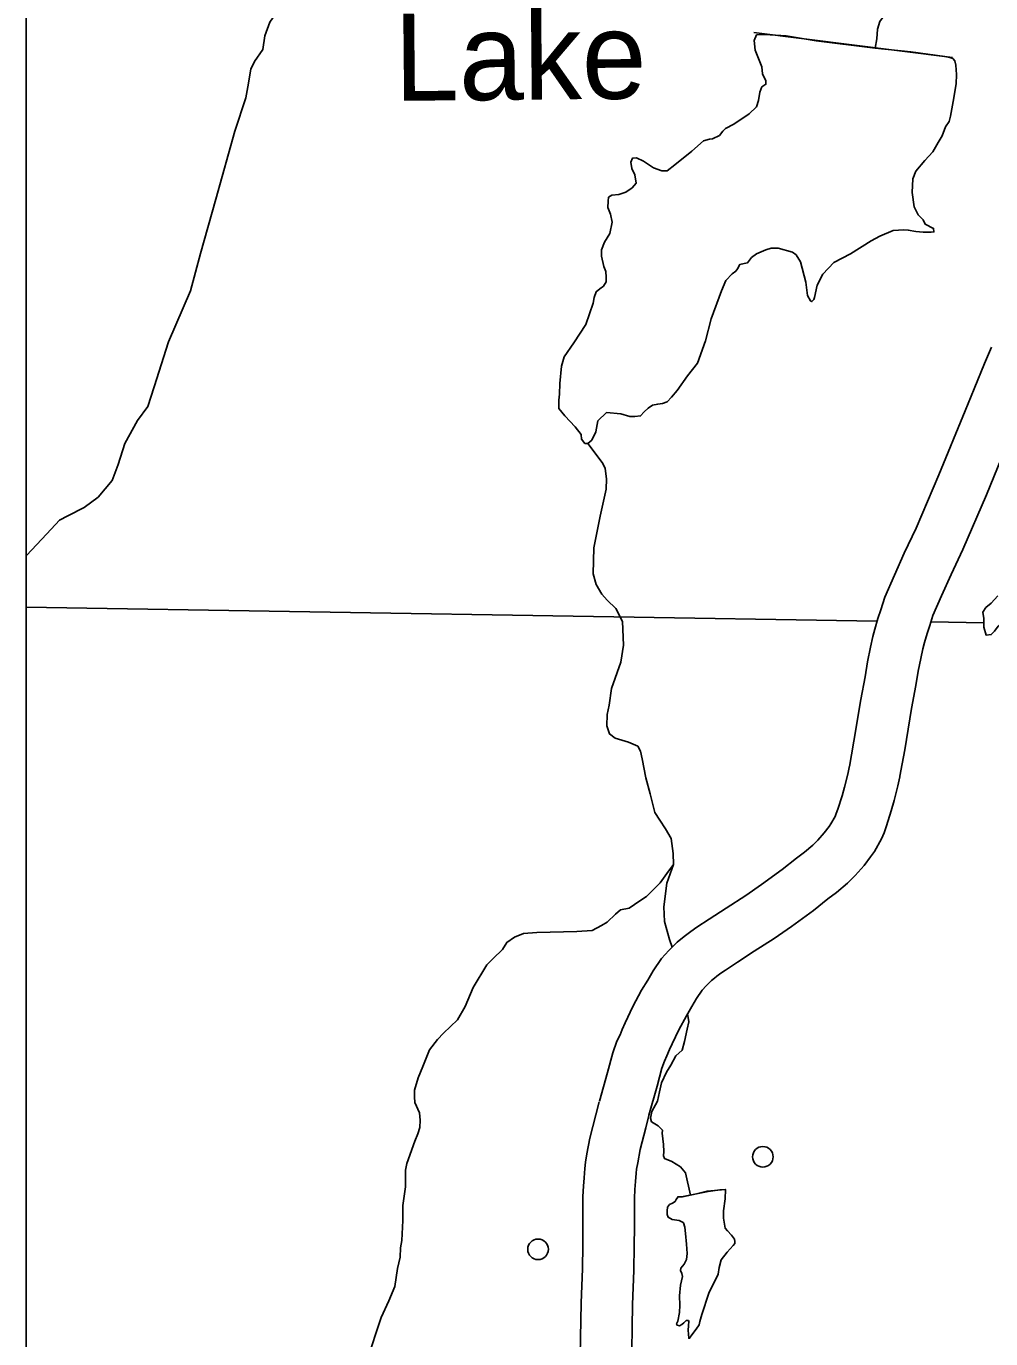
# Model space of a CAD drawing. Extents: x 1369979 to 1371646, y 379997 to 381064.
# Drawn here: x 1370544.5 to 1370599.4, y 380384.3 to 380459 of the extents above; entities that cross this region are included whole.
import ezdxf

# ---------------------------------------------------------------- set-up
doc = ezdxf.new("R2010")
doc.units = 0
doc.layers.add('R_Border Notes', color=7, linetype='Continuous')
doc.layers.add('R_No Plot', color=7, linetype='Continuous')

msp = doc.modelspace()

# ---------------------------------------------------------------- linework, layer by layer
at = {"layer": 'R_Border Notes'}
msp.add_line((1370594.205, 380416.306), (1370594.212, 380416.339), dxfattribs=at)
for points in [[(1370592.802, 380457.762), (1370592.902, 380458.293), (1370592.931, 380458.838), (1370593.06, 380459.268), (1370593.275, 380459.555), (1370593.518, 380459.842), (1370593.948, 380460.085), (1370594.235, 380460.258), (1370594.579, 380460.602), (1370595.266, 380461.95), (1370596.054, 380463.197), (1370596.942, 380464.732), (1370597.831, 380466.381)], [(1370556.995, 380454.93), (1370557.112, 380455.548), (1370557.27, 380456.566), (1370557.485, 380456.997), (1370557.957, 380457.671), (1370558.072, 380458.459), (1370558.359, 380459.234), (1370558.731, 380459.779), (1370558.817, 380460.309), (1370558.817, 380460.725), (1370558.788, 380461.356), (1370559.075, 380462.302), (1370559.476, 380463.263), (1370559.519, 380463.679), (1370559.634, 380464.539)], [(1370596.767, 380457.282), (1370594.839, 380457.547), (1370592.802, 380457.762), (1370589.453, 380458.178), (1370587.734, 380458.451), (1370586.516, 380458.522), (1370586.058, 380458.508), (1370585.914, 380458.193), (1370585.972, 380457.633), (1370586.358, 380456.701), (1370586.401, 380456.285), (1370586.588, 380455.898), (1370586.588, 380455.698), (1370586.358, 380455.554), (1370586.244, 380455.253), (1370586.172, 380454.78), (1370586.043, 380454.421), (1370585.642, 380454.02), (1370584.768, 380453.432), (1370584.281, 380453.188), (1370584.138, 380453.03), (1370583.937, 380452.787), (1370583.55, 380452.6), (1370583.379, 380452.586), (1370583.035, 380452.485), (1370582.376, 380451.898), (1370581.402, 380451.123), (1370580.972, 380450.779)], [(1370585.891, 380458.64), (1370597.206, 380457.216)], [(1370596.767, 380457.282), (1370597.053, 380457.232), (1370597.218, 380457.167), (1370597.34, 380457.038), (1370597.397, 380456.78), (1370597.426, 380456.257), (1370597.412, 380455.733), (1370597.247, 380454.73), (1370597.096, 380453.891), (1370597.01, 380453.582), (1370596.81, 380453.281), (1370596.616, 380452.772), (1370596.387, 380452.385), (1370596.086, 380451.865), (1370595.627, 380451.363), (1370595.126, 380450.76), (1370594.94, 380450.33)], [(1370554.405, 380446.066), (1370555.276, 380449.166), (1370556.365, 380453.037), (1370556.995, 380454.93)], [(1370579.2, 380450.076), (1370579.128, 380450.542), (1370578.956, 380450.901), (1370578.899, 380451.274), (1370578.999, 380451.503), (1370579.228, 380451.518), (1370579.615, 380451.331), (1370580.188, 380450.944), (1370580.661, 380450.786), (1370580.972, 380450.779)], [(1370594.94, 380450.33), (1370594.911, 380449.542), (1370595.026, 380448.724), (1370595.255, 380448.28), (1370595.541, 380447.993), (1370595.656, 380447.735), (1370596.129, 380447.505), (1370596.143, 380447.305), (1370595.985, 380447.29), (1370595.541, 380447.29), (1370595.126, 380447.319), (1370594.682, 380447.405), (1370594.438, 380447.419), (1370593.822, 380447.391), (1370593.063, 380447.061), (1370592.576, 380446.788), (1370591.401, 380446.057), (1370590.456, 380445.555), (1370589.825, 380444.895), (1370589.51, 380444.265)], [(1370575.661, 380440.999), (1370576.334, 380442.046), (1370576.764, 380443.251), (1370576.807, 380443.566), (1370576.922, 380443.896), (1370577.137, 380444.068), (1370577.352, 380444.226), (1370577.495, 380444.47), (1370577.495, 380444.728), (1370577.48, 380445.043), (1370577.366, 380445.33), (1370577.237, 380445.932), (1370577.237, 380446.276), (1370577.409, 380446.721), (1370577.71, 380447.208), (1370577.839, 380447.854), (1370577.738, 380448.313), (1370577.595, 380448.7), (1370577.609, 380449.058), (1370577.624, 380449.273), (1370577.824, 380449.388), (1370578.211, 380449.431), (1370578.612, 380449.56), (1370578.97, 380449.804), (1370579.2, 380450.076)], [(1370551.769, 380438.49), (1370552.585, 380441.047), (1370553.846, 380443.943), (1370554.405, 380446.066)], [(1370589.51, 380444.265), (1370589.352, 380443.566), (1370589.309, 380443.451), (1370589.209, 380443.337), (1370589.123, 380443.38), (1370588.951, 380443.681), (1370588.865, 380444.441), (1370588.55, 380445.602), (1370588.307, 380446.004), (1370588.106, 380446.147), (1370587.289, 380446.377), (1370586.888, 380446.377), (1370586.573, 380446.291), (1370586.043, 380446.061), (1370585.757, 380445.846), (1370585.542, 380445.545), (1370585.341, 380445.502), (1370585.098, 380445.445), (1370584.969, 380445.201), (1370584.868, 380445.072), (1370584.668, 380444.914), (1370584.31, 380444.541), (1370584.066, 380443.953), (1370583.479, 380442.362), (1370583.149, 380441.1), (1370582.691, 380439.838)], [(1370575.661, 380440.999), (1370575.113, 380440.197), (1370574.955, 380439.666), (1370574.855, 380438.677), (1370574.84, 380438.075), (1370574.797, 380437.73), (1370574.797, 380437.487), (1370574.812, 380437.257), (1370575.141, 380436.841), (1370575.729, 380436.225), (1370576.072, 380435.78), (1370576.101, 380435.522), (1370576.287, 380435.264), (1370576.459, 380435.264), (1370576.674, 380435.465), (1370576.903, 380435.938), (1370577.018, 380436.555), (1370577.519, 380437.028), (1370578.322, 380436.956), (1370578.852, 380436.813), (1370579.124, 380436.798), (1370579.453, 380436.841), (1370579.668, 380437.071), (1370579.883, 380437.272), (1370580.141, 380437.458), (1370580.428, 380437.515), (1370580.7, 380437.544), (1370580.972, 380437.63), (1370581.215, 380437.903), (1370581.545, 380438.275), (1370582.118, 380439.121), (1370582.691, 380439.838)], [(1370591.337, 380416.901), (1370591.466, 380417.564), (1370591.594, 380418.333), (1370591.989, 380420.708), (1370592.226, 380422.004), (1370592.362, 380422.848), (1370592.537, 380423.682), (1370592.678, 380424.289), (1370592.789, 380424.714), (1370592.958, 380425.316), (1370593.122, 380425.816), (1370593.347, 380426.533), (1370593.907, 380427.788), (1370594.454, 380429.033), (1370595.128, 380430.453), (1370596.432, 380433.488), (1370597.929, 380437.125), (1370598.431, 380438.382), (1370599.027, 380439.828), (1370599.425, 380440.757)], [(1370546.858, 380431.155), (1370547.786, 380431.636), (1370548.588, 380432.209), (1370549.376, 380433.17), (1370549.735, 380434.073), (1370550.107, 380435.263), (1370550.823, 380436.568), (1370551.411, 380437.371), (1370551.769, 380438.49)], [(1370594.212, 380416.339), (1370594.349, 380417.043), (1370594.484, 380417.852), (1370594.875, 380420.205), (1370595.113, 380421.507), (1370595.243, 380422.313), (1370595.398, 380423.049), (1370595.523, 380423.589), (1370595.617, 380423.949), (1370595.761, 380424.463), (1370595.912, 380424.921), (1370596.091, 380425.494), (1370596.586, 380426.601), (1370597.12, 380427.815), (1370597.798, 380429.246), (1370599.133, 380432.352), (1370600.644, 380436.024)], [(1370577.806, 380421.342), (1370578.324, 380422.836), (1370578.482, 380423.797), (1370578.425, 380425.145), (1370578.038, 380425.876), (1370577.551, 380426.349), (1370577.25, 380426.708), (1370576.92, 380427.252), (1370576.763, 380427.855), (1370576.791, 380429.332), (1370577.164, 380431.139), (1370577.493, 380432.679), (1370577.522, 380433.267), (1370577.436, 380433.854), (1370577.307, 380434.127), (1370576.935, 380434.643), (1370576.459, 380435.264)], [(1370544.495, 380428.876), (1370544.508, 380428.889), (1370545.669, 380430.137), (1370546.385, 380430.911), (1370546.858, 380431.155)], [(1370599.79, 380426.603), (1370599.406, 380426.179), (1370599.105, 380425.935), (1370598.933, 380425.677), (1370598.99, 380425.318), (1370598.99, 380424.817), (1370599.119, 380424.372), (1370599.406, 380424.401), (1370599.592, 380424.587), (1370599.807, 380424.874), (1370600.076, 380425.155)], [(1370544.495, 380425.958), (1370592.909, 380425.167)], [(1370595.973, 380425.117), (1370598.99, 380425.068)], [(1370577.806, 380421.342), (1370577.662, 380420.381), (1370577.548, 380419.85), (1370577.533, 380419.219), (1370577.691, 380418.746), (1370578.006, 380418.502), (1370578.765, 380418.273), (1370579.296, 380418.044), (1370579.452, 380417.777), (1370579.553, 380417.341), (1370579.754, 380416.251), (1370579.998, 380415.333)], [(1370591.344, 380416.935), (1370591.239, 380416.459), (1370591.063, 380415.724), (1370590.917, 380415.229), (1370590.682, 380414.469), (1370590.586, 380414.215), (1370590.519, 380414.057), (1370590.288, 380413.636), (1370590.181, 380413.489), (1370589.907, 380413.12), (1370589.535, 380412.709), (1370589.249, 380412.418), (1370588.777, 380412.027), (1370588.321, 380411.677), (1370587.512, 380411.04), (1370586.342, 380410.182), (1370585.44, 380409.565), (1370584.316, 380408.847), (1370583.353, 380408.207), (1370582.653, 380407.75), (1370582.309, 380407.511), (1370582.009, 380407.286), (1370581.834, 380407.146), (1370581.539, 380406.91), (1370581.058, 380406.435)], [(1370583.185, 380404.418), (1370583.489, 380404.718), (1370583.665, 380404.859), (1370583.803, 380404.97), (1370584.022, 380405.134), (1370584.289, 380405.319), (1370584.965, 380405.76), (1370585.916, 380406.392), (1370587.056, 380407.12), (1370588.037, 380407.791), (1370589.285, 380408.708), (1370590.119, 380409.364), (1370590.604, 380409.736), (1370591.231, 380410.256), (1370591.667, 380410.698), (1370592.174, 380411.26), (1370592.543, 380411.755), (1370592.767, 380412.064), (1370593.161, 380412.781), (1370593.307, 380413.129), (1370593.454, 380413.515), (1370593.722, 380414.382), (1370593.894, 380414.967), (1370594.095, 380415.803), (1370594.205, 380416.306)], [(1370579.998, 380415.333), (1370580.268, 380414.278), (1370580.555, 380413.848), (1370580.87, 380413.346), (1370581.199, 380412.801), (1370581.3, 380411.955), (1370581.328, 380411.324)], [(1370581.328, 380411.324), (1370580.942, 380410.815), (1370580.569, 380410.284), (1370579.795, 380409.51), (1370579.409, 380409.252), (1370578.807, 380408.836), (1370578.306, 380408.736), (1370578.019, 380408.492), (1370577.561, 380408.047), (1370577.231, 380407.847), (1370576.701, 380407.574), (1370575.827, 380407.517), (1370573.549, 380407.459)], [(1370581.328, 380411.324), (1370580.956, 380410.27), (1370580.784, 380408.908), (1370580.813, 380408.09), (1370581.099, 380407.058), (1370581.253, 380406.628)], [(1370573.549, 380407.459), (1370572.791, 380407.405), (1370572.275, 380407.19), (1370571.846, 380406.889), (1370571.602, 380406.487), (1370571.058, 380405.971), (1370570.699, 380405.613), (1370569.926, 380404.322), (1370569.482, 380403.246), (1370569.038, 380402.486), (1370568.235, 380401.726), (1370567.892, 380401.377), (1370567.447, 380400.774), (1370567.061, 380399.842), (1370566.803, 380399.183), (1370566.588, 380398.48), (1370566.588, 380398.107), (1370566.617, 380397.792), (1370566.874, 380397.189), (1370566.917, 380396.788), (1370566.889, 380396.358), (1370566.774, 380395.999), (1370566.617, 380395.583)], [(1370581.058, 380406.435), (1370580.649, 380405.975), (1370580.171, 380405.272), (1370579.86, 380404.749), (1370579.515, 380404.175), (1370579.011, 380403.249), (1370578.572, 380402.316)], [(1370581.248, 380401.122), (1370581.625, 380401.924), (1370582.059, 380402.72), (1370582.374, 380403.246), (1370582.643, 380403.697), (1370582.966, 380404.172), (1370583.185, 380404.418)], [(1370582.131, 380402.84), (1370582.202, 380402.382), (1370582.102, 380401.952), (1370581.959, 380401.249), (1370581.815, 380400.761), (1370581.457, 380400.432), (1370581.185, 380399.901), (1370580.927, 380399.514), (1370580.641, 380398.912), (1370580.526, 380398.395), (1370580.426, 380397.865), (1370580.096, 380397.277), (1370580.01, 380396.904), (1370580.082, 380396.689), (1370580.454, 380396.459), (1370580.698, 380396.216), (1370580.684, 380396.044)], [(1370578.572, 380402.316), (1370578.413, 380401.939), (1370578.285, 380401.639), (1370578.111, 380401.274), (1370577.868, 380400.612), (1370577.571, 380399.49), (1370577.112, 380397.865)], [(1370579.931, 380397.068), (1370580.397, 380398.717), (1370580.665, 380399.731), (1370580.815, 380400.137), (1370580.955, 380400.432), (1370581.109, 380400.793), (1370581.248, 380401.122)], [(1370576.177, 380390.732), (1370576.177, 380392.436), (1370576.212, 380393.018), (1370576.244, 380393.505), (1370576.285, 380394.025), (1370576.323, 380394.397), (1370576.403, 380394.868), (1370576.564, 380395.759), (1370576.914, 380397.076), (1370577.1, 380397.821)], [(1370579.943, 380397.113), (1370579.752, 380396.345), (1370579.426, 380395.121), (1370579.289, 380394.363), (1370579.228, 380394.002), (1370579.203, 380393.76), (1370579.166, 380393.291), (1370579.135, 380392.835), (1370579.107, 380392.35), (1370579.107, 380390.732)], [(1370580.684, 380396.044), (1370580.755, 380395.398), (1370580.77, 380394.997), (1370580.755, 380394.753), (1370580.813, 380394.61), (1370581.228, 380394.438), (1370581.729, 380394.122), (1370582.002, 380393.792), (1370582.294, 380392.523)], [(1370566.617, 380395.583), (1370566.144, 380394.316), (1370566.072, 380393.929), (1370566.072, 380392.996), (1370565.929, 380391.921), (1370565.929, 380391.075), (1370565.872, 380389.942), (1370565.8, 380389.512), (1370565.771, 380388.981), (1370565.628, 380388.336), (1370565.47, 380387.318)], [(1370581.564, 380392.423), (1370581.886, 380392.44), (1370583.292, 380392.728), (1370583.97, 380392.812), (1370584.274, 380392.829)], [(1370584.718, 380389.644), (1370584.826, 380389.76), (1370584.826, 380389.875), (1370584.797, 380390.019), (1370584.625, 380390.241), (1370584.41, 380390.485), (1370584.267, 380390.642), (1370584.174, 380391.202), (1370584.181, 380391.632), (1370584.267, 380392.306), (1370584.289, 380392.829), (1370584.067, 380392.821)], [(1370584.067, 380392.821), (1370583.236, 380392.743), (1370582.641, 380392.6), (1370581.832, 380392.42), (1370581.567, 380392.406), (1370581.488, 380392.27), (1370581.416, 380392.162), (1370581.273, 380392.055), (1370581.101, 380391.983), (1370580.994, 380391.825), (1370580.965, 380391.632), (1370580.972, 380391.41), (1370581.029, 380391.259), (1370581.251, 380391.137), (1370581.653, 380391.08), (1370581.875, 380390.965), (1370581.892, 380390.938)], [(1370575.58, 380357.913), (1370575.596, 380361.239), (1370575.604, 380365.69), (1370575.683, 380369.665), (1370575.754, 380372.023), (1370575.792, 380373.399), (1370575.793, 380376.406), (1370575.841, 380377.504), (1370575.974, 380380.734), (1370576.004, 380382.172), (1370576.004, 380382.412), (1370576.068, 380386.386), (1370576.146, 380388.319), (1370576.169, 380389.662), (1370576.177, 380390.743)], [(1370579.107, 380390.722), (1370579.099, 380389.626), (1370579.075, 380388.235), (1370578.997, 380386.303), (1370578.934, 380382.389), (1370578.934, 380382.141), (1370578.902, 380380.642), (1370578.768, 380377.379), (1370578.722, 380376.341), (1370578.722, 380373.358), (1370578.682, 380371.938), (1370578.612, 380369.592), (1370578.534, 380365.658), (1370578.526, 380361.23), (1370578.51, 380357.899)], [(1370581.892, 380390.938), (1370581.968, 380390.688), (1370582.018, 380390.329), (1370582.068, 380389.73)], [(1370582.068, 380389.73), (1370582.111, 380389.192), (1370582.075, 380388.848), (1370581.932, 380388.597), (1370581.739, 380388.367), (1370581.724, 380388.231), (1370581.803, 380388.059), (1370581.832, 380387.88), (1370581.717, 380387.399), (1370581.674, 380386.783), (1370581.688, 380386.252), (1370581.667, 380385.836), (1370581.574, 380385.356), (1370581.502, 380385.205), (1370581.545, 380385.112), (1370581.66, 380385.084), (1370581.81, 380385.162), (1370581.91, 380385.248)], [(1370582.62, 380384.89), (1370582.784, 380385.141), (1370582.82, 380385.335), (1370582.942, 380385.722), (1370583.343, 380386.941), (1370583.866, 380388.016), (1370583.93, 380388.396), (1370584.031, 380388.841), (1370584.389, 380389.278), (1370584.718, 380389.644)], [(1370565.47, 380387.318), (1370565.127, 380386.498), (1370564.697, 380385.551), (1370564.367, 380384.591), (1370563.852, 380382.999), (1370563.508, 380381.981), (1370563.164, 380380.604), (1370562.877, 380379.873), (1370562.362, 380378.625)], [(1370581.91, 380385.248), (1370582.047, 380385.381), (1370582.175, 380385.388), (1370582.197, 380385.345), (1370582.175, 380385.087), (1370582.168, 380384.843), (1370582.19, 380384.614), (1370582.197, 380384.377), (1370582.24, 380384.377), (1370582.362, 380384.571), (1370582.62, 380384.89)]]:
    msp.add_lwpolyline(points, dxfattribs=at)
for centre in [(1370586.413, 380394.697), (1370573.621, 380389.436)]:
    msp.add_circle(centre, 0.586, dxfattribs=at)
at = {"layer": 'R_No Plot'}
msp.add_lwpolyline([(1370544.495, 380586.867), (1371140.383, 380586.867), (1371140.383, 380146.391), (1370544.495, 380146.391)], close=True, dxfattribs=at)

# ---------------------------------------------------------------- texts
at = {"layer": 'R_Border Notes'}
msp.add_text('Lake', height=4.95, rotation=0.53599, dxfattribs=at).set_placement((1370565.456, 380454.756))

doc.saveas('drawing.dxf')
